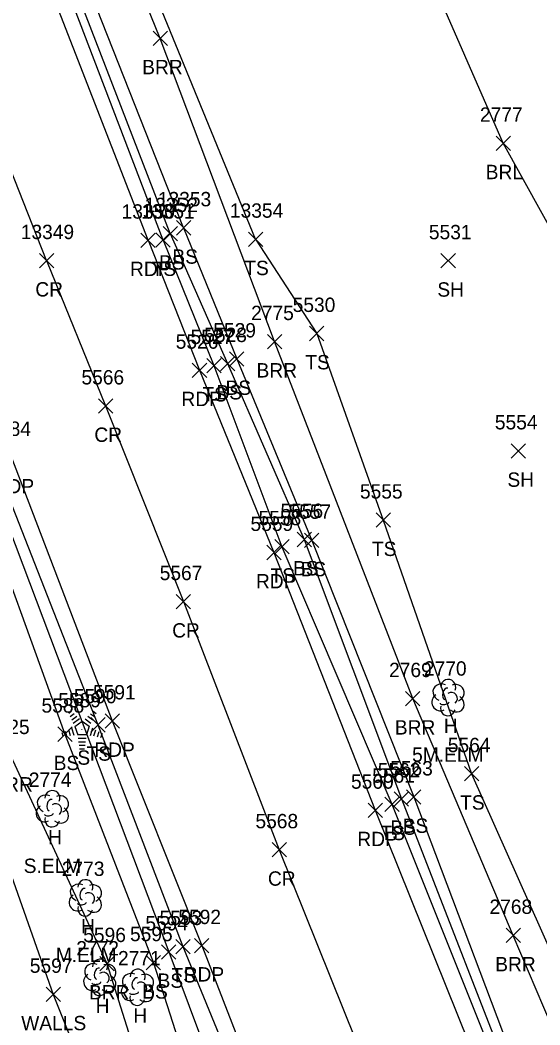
# Model space of a CAD drawing. Extents: x 1439173 to 1457902, y 641926 to 659889.
# Drawn here: x 1447212.1 to 1447284.6, y 650952.9 to 651092.9 of the extents above; entities that cross this region are included whole.
import ezdxf

# ---------------------------------------------------------------- set-up
doc = ezdxf.new("R2010")
doc.units = 0
for name, color, linetype in [('L_A', 7, 'Continuous'), ('L_C', 7, 'Continuous'), ('L_I', 7, 'Continuous'), ('L_TIC', 7, 'Continuous'), ('LABL', 7, 'Continuous'), ('LELB', 7, 'Continuous'), ('LTC', 7, 'Continuous'), ('LTD', 7, 'Continuous'), ('LWS', 7, 'Continuous'), ('P_A', 7, 'Continuous'), ('P_I', 7, 'Continuous'), ('P_TIC', 7, 'Continuous'), ('PET', 7, 'Continuous'), ('PRC', 7, 'Continuous')]:
    doc.layers.add(name, color=color, linetype=linetype)

msp = doc.modelspace()

# ---------------------------------------------------------------- linework, layer by layer
at = {"layer": 'L_TIC'}
for points in [[(1447230.66, 651089.31), (1447232.66, 651091.31)], [(1447232.66, 651089.31), (1447230.66, 651091.31)], [(1447278.49, 651074.69), (1447280.49, 651076.69)], [(1447280.49, 651074.69), (1447278.49, 651076.69)], [(1447233.91, 651062.91), (1447235.91, 651064.91)], [(1447235.91, 651062.91), (1447233.91, 651064.91)], [(1447231.05, 651061.21), (1447233.05, 651063.21)], [(1447233.05, 651061.21), (1447231.05, 651063.21)], [(1447232.05, 651062.1), (1447234.05, 651064.1)], [(1447234.05, 651062.1), (1447232.05, 651064.1)], [(1447243.96, 651061.32), (1447245.96, 651063.32)], [(1447245.96, 651061.32), (1447243.96, 651063.32)], [(1447270.8, 651058.32), (1447272.8, 651060.32)], [(1447272.8, 651058.32), (1447270.8, 651060.32)], [(1447246.59, 651047.06), (1447248.59, 651049.06)], [(1447248.59, 651047.06), (1447246.59, 651049.06)], [(1447252.47, 651048.19), (1447254.47, 651050.19)], [(1447254.47, 651048.19), (1447252.47, 651050.19)], [(1447241.32, 651044.64), (1447243.32, 651046.64)], [(1447243.32, 651044.64), (1447241.32, 651046.64)], [(1447238.14, 651043.72), (1447240.14, 651045.72)], [(1447240.14, 651043.72), (1447238.14, 651045.72)], [(1447240.05, 651044), (1447242.05, 651046)], [(1447242.05, 651044), (1447240.05, 651046)], [(1447280.57, 651031.83), (1447282.57, 651033.83)], [(1447282.57, 651031.83), (1447280.57, 651033.83)], [(1447261.76, 651022.19), (1447263.76, 651024.19)], [(1447263.76, 651022.19), (1447261.76, 651024.19)], [(1447250.73, 651019.49), (1447252.73, 651021.49)], [(1447252.73, 651019.49), (1447250.73, 651021.49)], [(1447251.79, 651019.37), (1447253.79, 651021.37)], [(1447253.79, 651019.37), (1447251.79, 651021.37)], [(1447247.62, 651018.48), (1447249.62, 651020.48)], [(1447249.62, 651018.48), (1447247.62, 651020.48)], [(1447265.87, 650997.32), (1447267.87, 650999.32)], [(1447267.87, 650997.32), (1447265.87, 650999.32)], [(1447221.96, 650993.67), (1447223.96, 650995.67)], [(1447223.96, 650993.67), (1447221.96, 650995.67)], [(1447217.36, 650992.37), (1447219.36, 650994.37)], [(1447219.36, 650992.37), (1447217.36, 650994.37)], [(1447274.06, 650986.86), (1447276.06, 650988.86)], [(1447276.06, 650986.86), (1447274.06, 650988.86)], [(1447262.95, 650982.61), (1447264.95, 650984.61)], [(1447264.95, 650982.61), (1447262.95, 650984.61)], [(1447264.29, 650983.35), (1447266.29, 650985.35)], [(1447266.29, 650983.35), (1447264.29, 650985.35)], [(1447266.01, 650983.62), (1447268.01, 650985.62)], [(1447268.01, 650983.62), (1447266.01, 650985.62)], [(1447279.87, 650964.33), (1447281.87, 650966.33)], [(1447281.87, 650964.33), (1447279.87, 650966.33)], [(1447231.84, 650962.03), (1447233.84, 650964.03)], [(1447233.84, 650962.03), (1447231.84, 650964.03)], [(1447233.81, 650962.78), (1447235.81, 650964.78)], [(1447235.81, 650962.78), (1447233.81, 650964.78)], [(1447223.23, 650960.41), (1447225.23, 650962.41)], [(1447225.23, 650960.41), (1447223.23, 650962.41)], [(1447229.7, 650960.53), (1447231.7, 650962.53)], [(1447231.7, 650960.53), (1447229.7, 650962.53)], [(1447215.73, 650956.12), (1447217.73, 650958.12)], [(1447217.73, 650956.12), (1447215.73, 650958.12)]]:
    msp.add_lwpolyline(points, dxfattribs=at)
at = {"layer": 'LABL'}
for points in [[(1447326.95, 650996.63), (1447328.77, 650967.1), (1447323.03, 650938.16), (1447315.1, 650906.54), (1447306.56, 650904.6), (1447294.78, 650932.71), (1447280.87, 650965.33), (1447266.87, 650998.32), (1447247.59, 651048.06), (1447231.66, 651090.31), (1447222.71, 651112.31)], [(1447293.41, 651050.59), (1447279.49, 651075.69), (1447263.77, 651111.63)], [(1447203.89, 651014.64), (1447210.76, 650990.38), (1447224.23, 650961.41), (1447237.15, 650920.52)]]:
    msp.add_lwpolyline(points, dxfattribs=at)
at = {"layer": 'LELB'}
for points in [[(1447234.91, 651063.91), (1447216.79, 651109.81), (1447201.84, 651149.83), (1447188.95, 651184.96), (1447174.73, 651232.53), (1447152.27, 651281.61)], [(1447233.05, 651063.1), (1447215.24, 651109.2), (1447200.34, 651149.3), (1447186.74, 651184.27), (1447169.68, 651229.31), (1447149.21, 651280.53)], [(1447232.05, 651062.21), (1447214.25, 651108.74), (1447198.21, 651148.75), (1447184.74, 651183.68), (1447167.09, 651228.16), (1447146.35, 651279.01)], [(1447244.96, 651062.32), (1447224.61, 651111.87), (1447207.88, 651153.77)], [(1447233.05, 651063.1), (1447241.05, 651045)], [(1447234.91, 651063.91), (1447242.32, 651045.64)], [(1447232.05, 651062.21), (1447239.14, 651044.72)], [(1447244.96, 651062.32), (1447253.47, 651049.19)], [(1447253.47, 651049.19), (1447262.76, 651023.19), (1447275.06, 650987.86), (1447294.59, 650944.08)], [(1447239.14, 651044.72), (1447248.62, 651019.48), (1447263.95, 650983.61), (1447281.79, 650939.06)], [(1447241.05, 651045), (1447251.73, 651020.49), (1447265.29, 650984.35), (1447282.82, 650939.33)], [(1447242.32, 651045.64), (1447252.79, 651020.37), (1447267.01, 650984.62), (1447283.97, 650939.76)], [(1447208.79, 651030.7), (1447222.96, 650994.67), (1447234.81, 650963.78), (1447250.07, 650926.69)], [(1447207.54, 651030), (1447232.84, 650963.03), (1447246.77, 650925.96)], [(1447205.32, 651029.23), (1447218.36, 650993.37), (1447230.7, 650961.53), (1447242.73, 650923.94)]]:
    msp.add_lwpolyline(points, dxfattribs=at)
at = {"layer": 'LTC'}
for p, q in [((1447218.91, 650996.31), (1447219.26, 650996.57)), ((1447219.11, 650995.85), (1447219.64, 650996.23)), ((1447219.32, 650995.38), (1447220.03, 650995.89)), ((1447221.56, 650995.86), (1447222.24, 650995.36)), ((1447221.93, 650996.21), (1447222.48, 650995.81)), ((1447222.3, 650996.56), (1447222.72, 650996.25)), ((1447219.53, 650994.92), (1447220.41, 650995.56)), ((1447219.76, 650994.46), (1447220.77, 650995.2)), ((1447219.76, 650994.46), (1447220.15, 650993.27)), ((1447220.77, 650995.2), (1447221.77, 650994.47)), ((1447221.19, 650995.51), (1447222, 650994.92)), ((1447221.77, 650994.47), (1447221.38, 650993.27)), ((1447217.94, 650993.59), (1447218.09, 650993.13)), ((1447218.39, 650993.81), (1447218.6, 650993.16)), ((1447218.85, 650994.03), (1447219.12, 650993.19)), ((1447219.3, 650994.24), (1447219.63, 650993.22)), ((1447221.38, 650993.27), (1447220.15, 650993.27)), ((1447222.2, 650994.2), (1447221.87, 650993.16)), ((1447222.65, 650993.95), (1447222.36, 650993.07)), ((1447223.09, 650993.7), (1447222.86, 650992.97)), ((1447223.54, 650993.45), (1447223.35, 650992.88)), ((1447221.34, 650992.77), (1447220.19, 650992.77)), ((1447221.25, 650992.27), (1447220.27, 650992.27)), ((1447221.17, 650991.77), (1447220.34, 650991.77)), ((1447221.09, 650991.27), (1447220.41, 650991.27))]:
    msp.add_line(p, q, dxfattribs=at)
at = {"layer": 'LTD'}
for p, q in [((1447271.76, 650998.52), (1447271.76, 650998.52)), ((1447271.76, 650998.52), (1447271.76, 650998.52)), ((1447216.59, 650983.03), (1447216.59, 650983.03)), ((1447216.59, 650983.03), (1447216.59, 650983.03)), ((1447221.19, 650970.62), (1447221.19, 650970.62)), ((1447221.19, 650970.62), (1447221.19, 650970.62)), ((1447223.21, 650959.54), (1447223.21, 650959.54)), ((1447223.21, 650959.54), (1447223.21, 650959.54)), ((1447228.46, 650958.16), (1447228.46, 650958.16)), ((1447228.46, 650958.16), (1447228.46, 650958.16))]:
    msp.add_line(p, q, dxfattribs=at)
for centre in [(1447271.81, 650999.95), (1447216.63, 650984.46), (1447221.23, 650972.05), (1447223.26, 650960.98), (1447228.51, 650959.59)]:
    msp.add_arc(centre, 1.05, 335.5272, 180.9563, dxfattribs=at)
for centre, major_axis, ratio, start_param, end_param in [((1447270.97, 650999.18), (1.21, -0.51), 0.895232, 1.570796, 4.712389), ((1447272.8, 650999.1), (-1.14, -0.48), 0.949671, 1.570796, 4.712389), ((1447270.68, 650997.81), (0.58, -1.04), 0.959034, 3.141593, 6.283185), ((1447271.55, 650998.98), (-0.208, -0.792), 0.645439, 3.141593, 6.283185), ((1447272.26, 650998.35), (-0.5, 0.667), 0.989748, 3.141593, 6.283185), ((1447272.76, 650997.68), (-1.09, 0.79), 0.841452, 1.570796, 4.712389), ((1447271.76, 650997.02), (0.26, 1.06), 0.942809, 1.570796, 4.712389), ((1447271.3, 650997.77), (-0.625, -0.083), 0.423636, 0, 3.141593), ((1447215.8, 650983.7), (1.21, -0.51), 0.895232, 1.570796, 4.712389), ((1447217.63, 650983.61), (-1.14, -0.48), 0.949671, 1.570796, 4.712389), ((1447215.5, 650982.32), (0.58, -1.04), 0.959034, 3.141593, 6.283185), ((1447216.38, 650983.49), (-0.208, -0.792), 0.645439, 3.141593, 6.283185), ((1447217.09, 650982.86), (-0.5, 0.667), 0.989748, 3.141593, 6.283185), ((1447217.59, 650982.2), (-1.09, 0.79), 0.841452, 1.570796, 4.712389), ((1447216.59, 650981.53), (0.26, 1.06), 0.942809, 1.570796, 4.712389), ((1447216.13, 650982.28), (-0.625, -0.083), 0.423636, 0, 3.141593), ((1447220.4, 650971.28), (1.21, -0.51), 0.895232, 1.570796, 4.712389), ((1447220.98, 650971.07), (-0.208, -0.792), 0.645439, 3.141593, 6.283185), ((1447222.23, 650971.2), (-1.14, -0.48), 0.949671, 1.570796, 4.712389), ((1447220.1, 650969.91), (0.58, -1.04), 0.959034, 3.141593, 6.283185), ((1447221.69, 650970.45), (-0.5, 0.667), 0.989748, 3.141593, 6.283185), ((1447222.19, 650969.78), (-1.09, 0.79), 0.841452, 1.570796, 4.712389), ((1447221.19, 650969.12), (0.26, 1.06), 0.942809, 1.570796, 4.712389), ((1447220.73, 650969.87), (-0.625, -0.083), 0.423636, 0, 3.141593), ((1447222.42, 650960.21), (1.21, -0.51), 0.895232, 1.570796, 4.712389), ((1447223, 650960), (-0.208, -0.792), 0.645439, 3.141593, 6.283185), ((1447224.25, 650960.13), (-1.14, -0.48), 0.949671, 1.570796, 4.712389), ((1447222.13, 650958.83), (0.58, -1.04), 0.959034, 3.141593, 6.283185), ((1447223.71, 650959.38), (-0.5, 0.667), 0.989748, 3.141593, 6.283185), ((1447224.21, 650958.71), (-1.09, 0.79), 0.841452, 1.570796, 4.712389), ((1447227.67, 650958.83), (1.21, -0.51), 0.895232, 1.570796, 4.712389), ((1447228.26, 650958.62), (-0.208, -0.792), 0.645439, 3.141593, 6.283185), ((1447229.51, 650958.74), (-1.14, -0.48), 0.949671, 1.570796, 4.712389), ((1447223.21, 650958.04), (0.26, 1.06), 0.942809, 1.570796, 4.712389), ((1447222.75, 650958.79), (-0.625, -0.083), 0.423636, 0, 3.141593), ((1447227.38, 650957.45), (0.58, -1.04), 0.959034, 3.141593, 6.283185), ((1447228.96, 650957.99), (-0.5, 0.667), 0.989748, 3.141593, 6.283185), ((1447229.46, 650957.33), (-1.09, 0.79), 0.841452, 1.570796, 4.712389), ((1447228.46, 650956.66), (0.26, 1.06), 0.942809, 1.570796, 4.712389), ((1447228.01, 650957.41), (-0.625, -0.083), 0.423636, 0, 3.141593)]:
    msp.add_ellipse(centre, major_axis=major_axis, ratio=ratio, start_param=start_param, end_param=end_param, dxfattribs=at)
at = {"layer": 'LWS'}
msp.add_lwpolyline([(1447204.74, 650991.02), (1447216.73, 650957.12), (1447232.27, 650918.33)], dxfattribs=at)
at = {"layer": 'P_TIC'}
for points in [[(1447228.95, 651061.19), (1447230.95, 651063.19)], [(1447230.95, 651061.19), (1447228.95, 651063.19)], [(1447214.81, 651058.34), (1447216.81, 651060.34)], [(1447216.81, 651058.34), (1447214.81, 651060.34)], [(1447236.13, 651043.07), (1447238.13, 651045.07)], [(1447238.13, 651043.07), (1447236.13, 651045.07)], [(1447223.03, 651038.09), (1447225.03, 651040.09)], [(1447225.03, 651038.09), (1447223.03, 651040.09)], [(1447246.51, 651017.68), (1447248.51, 651019.68)], [(1447248.51, 651017.68), (1447246.51, 651019.68)], [(1447233.89, 651010.83), (1447235.89, 651012.83)], [(1447235.89, 651010.83), (1447233.89, 651012.83)], [(1447223.97, 650994.21), (1447225.97, 650996.21)], [(1447225.97, 650994.21), (1447223.97, 650996.21)], [(1447260.64, 650981.77), (1447262.64, 650983.77)], [(1447262.64, 650981.77), (1447260.64, 650983.77)], [(1447247.24, 650976.26), (1447249.24, 650978.26)], [(1447249.24, 650976.26), (1447247.24, 650978.26)], [(1447236.44, 650962.91), (1447238.44, 650964.91)], [(1447238.44, 650962.91), (1447236.44, 650964.91)]]:
    msp.add_lwpolyline(points, dxfattribs=at)
at = {"layer": 'PET'}
for points in [[(1447229.95, 651062.19), (1447211.75, 651109.01), (1447195.83, 651148.21), (1447182.58, 651182.24), (1447164.57, 651227.21), (1447144.26, 651277.93)], [(1447229.95, 651062.19), (1447237.13, 651044.07)], [(1447237.13, 651044.07), (1447247.51, 651018.68), (1447261.64, 650982.77), (1447279.71, 650937.87)], [(1447210.94, 651031.92), (1447224.97, 650995.21), (1447237.44, 650963.91), (1447251.77, 650927.05)]]:
    msp.add_lwpolyline(points, dxfattribs=at)
at = {"layer": 'PRC'}
for points in [[(1447215.81, 651059.34), (1447197.92, 651104.66), (1447182.31, 651143.74), (1447169.13, 651177.15), (1447150.86, 651222.24), (1447131.09, 651272.8)], [(1447215.81, 651059.34), (1447224.03, 651039.09)], [(1447224.03, 651039.09), (1447234.89, 651011.83), (1447248.24, 650977.26), (1447266.08, 650932.92)]]:
    msp.add_lwpolyline(points, dxfattribs=at)

# ---------------------------------------------------------------- texts
at = {"layer": 'L_A'}
for s, p in [('BRR', (1447229.14, 651085.31)), ('BRL', (1447277.03, 651070.69)), ('BS', (1447231.49, 651058.1)), ('BS', (1447233.35, 651058.91)), ('TS', (1447230.46, 651057.21)), ('TS', (1447243.37, 651057.32)), ('SH', (1447270.29, 651054.32)), ('TS', (1447251.88, 651044.19)), ('BRR', (1447245.08, 651043.06)), ('BS', (1447239.49, 651040)), ('BS', (1447240.76, 651040.64)), ('TS', (1447237.55, 651039.72)), ('SH', (1447280.06, 651027.83)), ('TS', (1447261.17, 651018.19)), ('BS', (1447250.17, 651015.49)), ('BS', (1447251.23, 651015.37)), ('TS', (1447247.03, 651014.48)), ('BRR', (1447264.36, 650993.32)), ('H', (1447271.2, 650993.52)), ('TS', (1447221.37, 650989.67)), ('BS', (1447216.8, 650988.37)), ('S', (1447220.1, 650989.11)), ('BRR', (1447208.24, 650985.38)), ('TS', (1447273.47, 650982.86)), ('TS', (1447262.36, 650978.61)), ('BS', (1447263.73, 650979.35)), ('BS', (1447265.46, 650979.62)), ('H', (1447216.02, 650978.03)), ('H', (1447220.62, 650965.62)), ('BRR', (1447278.36, 650960.33)), ('TS', (1447233.22, 650958.78)), ('BS', (1447231.28, 650958.03)), ('BRR', (1447221.72, 650956.41)), ('BS', (1447229.14, 650956.53)), ('H', (1447222.65, 650954.54)), ('H', (1447227.9, 650953.16)), ('WALLS', (1447212.27, 650952.12))]:
    msp.add_text(s, height=2, dxfattribs=at).set_placement(p)
at = {"layer": 'L_C'}
for s, p in [('5M.ELM', (1447266.77, 650989.52)), ('S.ELM', (1447212.62, 650974.03)), ('M.ELM', (1447217.09, 650961.62))]:
    msp.add_text(s, height=2, dxfattribs=at).set_placement(p)
at = {"layer": 'L_I'}
for s, p in [('2777', (1447276.23, 651078.69)), ('13353', (1447231.32, 651066.91)), ('13351', (1447229.02, 651065.21)), ('13352', (1447229.46, 651066.1)), ('13354', (1447241.37, 651065.32)), ('5531', (1447269.11, 651062.32)), ('2775', (1447244.33, 651051.06)), ('5530', (1447250.12, 651052.19)), ('5529', (1447239.05, 651048.64)), ('5527', (1447235.88, 651047.72)), ('5528', (1447237.79, 651048)), ('5554', (1447278.31, 651035.83)), ('5555', (1447259.5, 651026.19)), ('5556', (1447248.42, 651023.49)), ('5557', (1447249.53, 651023.37)), ('5558', (1447245.36, 651022.48)), ('2769', (1447263.56, 651001.32)), ('2770', (1447268.42, 651001.52)), ('5589', (1447217.44, 650997.11)), ('5590', (1447219.61, 650997.67)), ('5588', (1447215.1, 650996.37)), ('5525', (1447207.5, 650993.38)), ('5564', (1447271.75, 650990.86)), ('5562', (1447261.98, 650987.35)), ('5563', (1447263.71, 650987.62)), ('2774', (1447213.33, 650986.03)), ('5561', (1447261.21, 650986.61)), ('2773', (1447217.93, 650973.62)), ('2768', (1447277.56, 650968.33)), ('5594', (1447229.58, 650966.03)), ('5593', (1447231.55, 650966.78)), ('5596', (1447220.92, 650964.41)), ('5595', (1447227.44, 650964.53)), ('2772', (1447219.95, 650962.54)), ('5597', (1447213.47, 650960.12)), ('2771', (1447225.77, 650961.16))]:
    msp.add_text(s, height=2, dxfattribs=at).set_placement(p)
at = {"layer": 'LTC'}
msp.add_text('.', height=1.04, rotation=270, dxfattribs=at).set_placement((1447220.65, 650994.21))
at = {"layer": 'P_A'}
for s, p in [('RDP', (1447227.44, 651057.19)), ('CR', (1447214.24, 651054.34)), ('RDP', (1447234.61, 651039.07)), ('CR', (1447222.47, 651034.09)), ('RDP', (1447208.43, 651026.92)), ('RDP', (1447245, 651013.68)), ('CR', (1447233.32, 651006.83)), ('RDP', (1447222.46, 650990.21)), ('RDP', (1447259.13, 650977.77)), ('CR', (1447246.67, 650972.26)), ('RDP', (1447234.92, 650958.91))]:
    msp.add_text(s, height=2, dxfattribs=at).set_placement(p)
at = {"layer": 'P_I'}
for s, p in [('13350', (1447226.27, 651065.19)), ('13349', (1447212.21, 651062.34)), ('5526', (1447233.81, 651047.07)), ('5566', (1447220.67, 651042.09)), ('5584', (1447207.68, 651034.92)), ('5559', (1447244.24, 651021.68)), ('5567', (1447231.58, 651014.83)), ('5591', (1447222.28, 650998.21)), ('5560', (1447258.25, 650985.77)), ('5568', (1447244.93, 650980.26)), ('5592', (1447234.18, 650966.91))]:
    msp.add_text(s, height=2, dxfattribs=at).set_placement(p)

doc.saveas('drawing.dxf')
